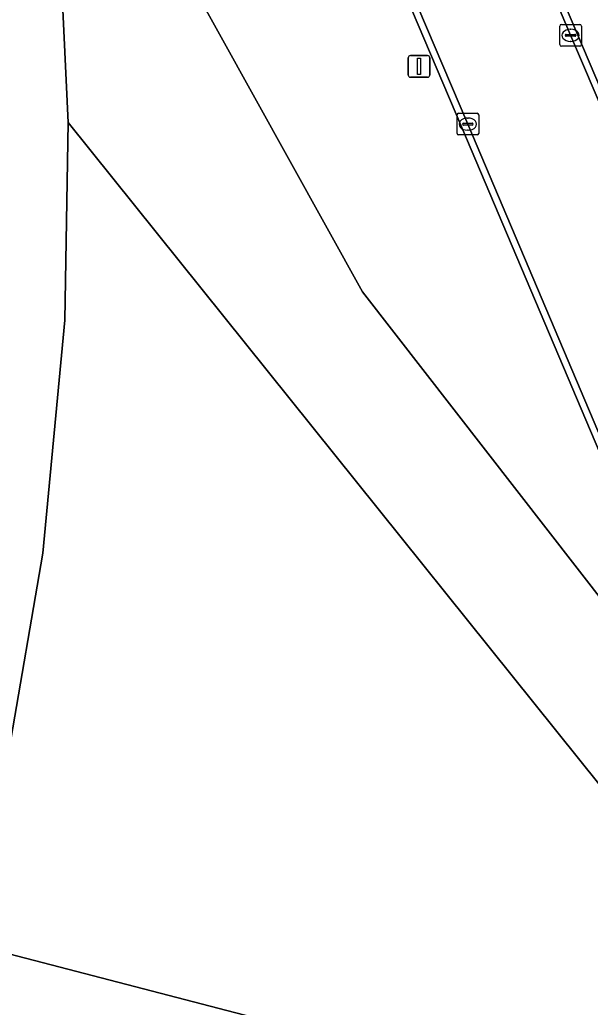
# Model space of a CAD drawing. Extents: x 155018 to 156648, y 383979 to 385733.
# Drawn here: x 156522.89 to 156549.25, y 384670.53 to 384716.17 of the extents above; entities that cross this region are included whole.
import ezdxf

# ---------------------------------------------------------------- set-up
doc = ezdxf.new("R2010")
doc.units = 0
for name, color, linetype in [('IMGEO_Berm_groen', 7, 'Continuous'), ('IMGEO_Gemengd_bos', 7, 'Continuous'), ('IMGEO_Groenvoorziening', 7, 'Continuous'), ('IMGEO_Hek', 7, 'Continuous'), ('IMGEO_Kolk', 7, 'Continuous'), ('IMGEO_Rijbaan_lokaal_gesloten', 7, 'Continuous'), ('IMGEO_Verkeersbordpaal', 7, 'Continuous')]:
    doc.layers.add(name, color=color, linetype=linetype)

msp = doc.modelspace()

# ---------------------------------------------------------------- linework, layer by layer
at = {"layer": 'IMGEO_Berm_groen'}
for points in [[(156521.112, 384760.97), (156515.153, 384758.891), (156517.923, 384750.761), (156520.84, 384740.334), (156523.333, 384729.795), (156523.691, 384727.258), (156528.067, 384728.201), (156530.41, 384718.596), (156538.727, 384703.602), (156550.089, 384688.96), (156553.252, 384682.048), (156557.555, 384677.478), (156557.422, 384677.915), (156557.03, 384678.865), (156550.132, 384695.141), (156543.325, 384711.199), (156536.074, 384728.235), (156528.419, 384746.119)], [(156380.988, 384563.978), (156398.306, 384564.091), (156423.183, 384568.491), (156436.947, 384572.778), (156453.814, 384581.86), (156468.932, 384591.619), (156487.829, 384608.824), (156497.193, 384620.558), (156508.476, 384637.086), (156514.568, 384649.778), (156520.835, 384673.402), (156523.967, 384691.509), (156524.981, 384702.285), (156525.138, 384711.423), (156524.727, 384719.906), (156523.691, 384727.258), (156523.333, 384729.795), (156520.84, 384740.334), (156517.923, 384750.761), (156515.153, 384758.891), (156512.202, 384757.862)], [(156533.97, 384750), (156534.157, 384749.555), (156541.412, 384732.566), (156548.628, 384715.563), (156555.476, 384699.483)]]:
    msp.add_lwpolyline(points, dxfattribs=at)
at = {"layer": 'IMGEO_Gemengd_bos'}
msp.add_lwpolyline([(156546.679, 384664.615), (156547.264, 384665.032), (156546.69, 384665.812), (156545.684, 384666.826), (156544.492, 384667.252), (156520.835, 384673.402), (156514.568, 384649.778), (156508.476, 384637.086), (156497.193, 384620.558), (156487.829, 384608.824), (156468.932, 384591.619), (156453.814, 384581.86), (156436.947, 384572.778), (156423.183, 384568.491), (156398.306, 384564.091), (156380.988, 384563.978)], dxfattribs=at)
at = {"layer": 'IMGEO_Groenvoorziening'}
msp.add_lwpolyline([(156530.41, 384718.596), (156528.067, 384728.201), (156523.691, 384727.258), (156524.727, 384719.906), (156525.138, 384711.423), (156558.968, 384669.241), (156557.652, 384677.161), (156557.555, 384677.478), (156553.252, 384682.048), (156550.089, 384688.96), (156538.727, 384703.602)], close=True, dxfattribs=at)
msp.add_lwpolyline([(156558.968, 384669.241), (156525.138, 384711.423), (156524.981, 384702.285), (156523.967, 384691.509), (156520.835, 384673.402), (156544.492, 384667.252)], dxfattribs=at)
at = {"layer": 'IMGEO_Hek'}
msp.add_lwpolyline([(156550.846, 384660.171), (156546.69, 384665.812), (156545.684, 384666.826), (156544.492, 384667.252), (156520.835, 384673.402)], dxfattribs=at)
at = {"layer": 'IMGEO_Kolk'}
for p, q in [((156547.842, 384715.026), (156547.842, 384715.878)), ((156547.917, 384715.952), (156548.769, 384715.952)), ((156548.33, 384715.732), (156548.355, 384715.732)), ((156548.843, 384715.878), (156548.843, 384715.026)), ((156548.101, 384715.446), (156548.101, 384715.458)), ((156548.539, 384715.409), (156548.141, 384715.409)), ((156548.144, 384715.495), (156548.542, 384715.495)), ((156548.585, 384715.458), (156548.585, 384715.446)), ((156548.769, 384714.952), (156547.917, 384714.952)), ((156548.353, 384715.172), (156548.328, 384715.172)), ((156543.096, 384710.921), (156543.096, 384711.773)), ((156543.171, 384711.847), (156544.023, 384711.847)), ((156543.584, 384711.627), (156543.609, 384711.627)), ((156544.097, 384711.773), (156544.097, 384710.921)), ((156543.355, 384711.341), (156543.355, 384711.353)), ((156543.793, 384711.304), (156543.395, 384711.304)), ((156543.398, 384711.39), (156543.796, 384711.39)), ((156543.839, 384711.353), (156543.839, 384711.341)), ((156544.023, 384710.847), (156543.171, 384710.847)), ((156543.607, 384711.067), (156543.582, 384711.067))]:
    msp.add_line(p, q, dxfattribs=at)
for points in [[(156547.842, 384715.026), (156547.842, 384715.878)], [(156547.917, 384715.952), (156548.769, 384715.952)], [(156548.843, 384715.878), (156548.843, 384715.026)], [(156548.769, 384714.952), (156547.917, 384714.952)], [(156543.096, 384710.921), (156543.096, 384711.773)], [(156543.171, 384711.847), (156544.023, 384711.847)], [(156544.097, 384711.773), (156544.097, 384710.921)], [(156544.023, 384710.847), (156543.171, 384710.847)]]:
    msp.add_lwpolyline(points, dxfattribs=at)
for centre, radius, start, end in [((156547.919, 384715.876), 0.0765, 91.552, 178.448), ((156547.919, 384715.876), 0.0765, 91.552, 178.448), ((156548.767, 384715.876), 0.0765, 1.552, 88.448), ((156548.767, 384715.876), 0.0765, 1.552, 88.448), ((156548.141, 384715.455), 0.0403, 85.8775, 175.7526), ((156548.138, 384715.445), 0.0366, 178.938, 274.7102), ((156548.542, 384715.452), 0.043, 264.8664, 352.4533), ((156548.546, 384715.457), 0.0386, 1.7309, 96.639), ((156547.919, 384715.028), 0.0765, 181.552, 268.448), ((156547.919, 384715.028), 0.0765, 181.552, 268.448), ((156548.767, 384715.028), 0.0765, 271.552, 358.448), ((156548.767, 384715.028), 0.0765, 271.552, 358.448), ((156543.173, 384711.771), 0.0765, 91.552, 178.448), ((156543.173, 384711.771), 0.0765, 91.552, 178.448), ((156544.021, 384711.771), 0.0765, 1.552, 88.448), ((156544.021, 384711.771), 0.0765, 1.552, 88.448), ((156543.395, 384711.35), 0.0403, 85.8775, 175.7526), ((156543.392, 384711.34), 0.0366, 178.938, 274.7102), ((156543.796, 384711.347), 0.043, 264.8664, 352.4533), ((156543.8, 384711.352), 0.0386, 1.7309, 96.639), ((156543.173, 384710.923), 0.0765, 181.552, 268.448), ((156543.173, 384710.923), 0.0765, 181.552, 268.448), ((156544.021, 384710.923), 0.0765, 271.552, 358.448), ((156544.021, 384710.923), 0.0765, 271.552, 358.448)]:
    msp.add_arc(centre, radius, start, end, dxfattribs=at)
for centre, major_axis, ratio, start_param, end_param in [((156548.329, 384715.452), (-0.387, 0.002), 0.722429, 4.712389, 7.853982), ((156548.354, 384715.452), (-0.39, 0.002), 0.717154, 1.570796, 4.712389), ((156543.583, 384711.347), (-0.387, 0.002), 0.722429, 4.712389, 7.853982), ((156543.608, 384711.347), (-0.39, 0.002), 0.717154, 1.570796, 4.712389)]:
    msp.add_ellipse(centre, major_axis=major_axis, ratio=ratio, start_param=start_param, end_param=end_param, dxfattribs=at)
at = {"layer": 'IMGEO_Rijbaan_lokaal_gesloten'}
for points in [[(156555.476, 384699.483), (156548.628, 384715.563), (156541.412, 384732.566), (156534.157, 384749.555), (156533.97, 384750)], [(156541.127, 384732.471), (156548.342, 384715.452), (156555.212, 384699.403), (156556.3, 384696.868), (156557.437, 384694.355), (156558.622, 384691.864), (156559.855, 384689.396), (156561.136, 384686.953), (156562.464, 384684.535), (156563.65, 384682.551), (156564.858, 384680.58), (156566.086, 384678.622), (156567.335, 384676.677), (156568.604, 384674.745), (156569.894, 384672.826), (156570.048, 384672.599), (156570.202, 384672.373), (156570.357, 384672.147), (156570.512, 384671.921), (156570.667, 384671.695), (156570.823, 384671.47), (156575.012, 384665.494)], [(156575.012, 384665.494), (156570.823, 384671.47), (156570.667, 384671.695), (156570.512, 384671.921), (156570.357, 384672.147), (156570.202, 384672.373), (156570.048, 384672.599), (156569.894, 384672.826), (156568.604, 384674.745), (156567.335, 384676.677), (156566.086, 384678.622), (156564.858, 384680.58), (156563.65, 384682.551), (156562.464, 384684.535), (156561.136, 384686.953), (156559.855, 384689.396), (156558.622, 384691.864), (156557.437, 384694.355), (156556.3, 384696.868), (156555.212, 384699.403), (156548.342, 384715.452), (156541.127, 384732.471)], [(156536.074, 384728.235), (156543.325, 384711.199), (156550.132, 384695.141), (156557.03, 384678.865), (156557.319, 384678.973), (156557.244, 384679.146), (156543.598, 384711.347), (156536.358, 384728.358)], [(156536.358, 384728.358), (156543.598, 384711.347), (156557.244, 384679.146), (156557.319, 384678.973), (156559.343, 384674.315)]]:
    msp.add_lwpolyline(points, dxfattribs=at)
at = {"layer": 'IMGEO_Verkeersbordpaal'}
for p, q in [((156540.846, 384713.616), (156540.846, 384714.416)), ((156540.846, 384714.416), (156540.846, 384713.616)), ((156540.946, 384714.516), (156541.736, 384714.516)), ((156541.736, 384714.516), (156540.946, 384714.516)), ((156541.836, 384714.416), (156541.836, 384713.616)), ((156541.836, 384713.616), (156541.836, 384714.416)), ((156541.736, 384713.516), (156540.946, 384713.516)), ((156540.946, 384713.516), (156541.736, 384713.516))]:
    msp.add_line(p, q, dxfattribs=at)
msp.add_lwpolyline([(156541.266, 384714.391), (156541.416, 384714.391), (156541.416, 384713.641), (156541.266, 384713.641), (156541.266, 384714.391)], dxfattribs=at)
for centre, start, end in [((156540.946, 384714.416), 90, 180), ((156540.946, 384714.416), 90, 180), ((156541.736, 384714.416), 0, 90), ((156541.736, 384714.416), 360, 90), ((156540.946, 384713.616), 180, 270), ((156540.946, 384713.616), 180, 270), ((156541.736, 384713.616), 270, 0), ((156541.736, 384713.616), 270, 0)]:
    msp.add_arc(centre, 0.1, start, end, dxfattribs=at)

doc.saveas('drawing.dxf')
